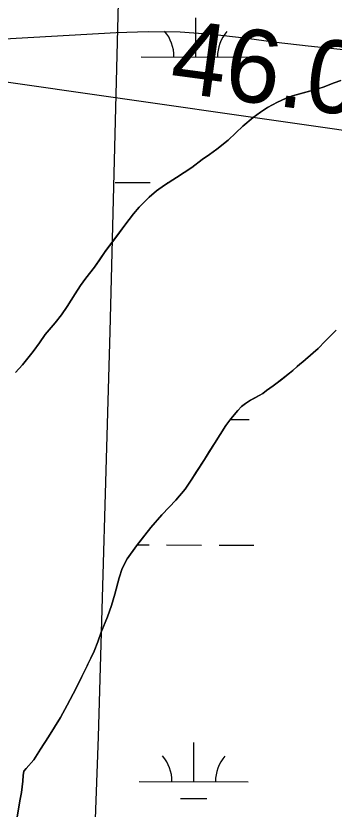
# Model space of a CAD drawing. Extents: x 3161615 to 3199515, y 867541 to 892976.
# Drawn here: x 3192430 to 3192721, y 876681 to 877409 of the extents above; entities that cross this region are included whole.
import ezdxf

# ---------------------------------------------------------------- set-up
doc = ezdxf.new("R2010")
doc.units = 0
for name, color, linetype in [('V-RIVR-RANG', 7, 'Continuous'), ('V-SITE-VEGE', 7, 'Continuous'), ('V-TOPO-BNDY', 7, 'Continuous'), ('V-TOPO-MINR', 7, 'Continuous'), ('V-TOPO-SHOR', 7, 'Continuous'), ('V-WETL-SWMP', 7, 'Continuous')]:
    doc.layers.add(name, color=color, linetype=linetype)

msp = doc.modelspace()

# ---------------------------------------------------------------- linework, layer by layer
at = {"layer": 'V-SITE-VEGE'}
for p, q in [((3192711.25, 877343.43), (3192721.36, 877347.5)), ((3192683.25, 877335.46), (3192703.42, 877340.83)), ((3192703.42, 877340.83), (3192711.25, 877343.43)), ((3192660.21, 877324.63), (3192669.59, 877329.71)), ((3192669.59, 877329.71), (3192676.68, 877332.83)), ((3192676.68, 877332.83), (3192683.25, 877335.46)), ((3192653.86, 877320.49), (3192660.21, 877324.63)), ((3192637.8, 877307.51), (3192647.24, 877315.6)), ((3192647.24, 877315.6), (3192653.86, 877320.49)), ((3192631.16, 877301.37), (3192637.8, 877307.51)), ((3192624.25, 877294.74), (3192631.16, 877301.37)), ((3192613.81, 877286.42), (3192624.25, 877294.74)), ((3192607.19, 877281.53), (3192613.81, 877286.42)), ((3192600.32, 877276.9), (3192607.19, 877281.53)), ((3192590.9, 877269.56), (3192600.32, 877276.9)), ((3192576.93, 877260.56), (3192584.04, 877264.93)), ((3192584.04, 877264.93), (3192590.9, 877269.56)), ((3192565.75, 877253.26), (3192576.93, 877260.56)), ((3192558.62, 877248.13), (3192565.75, 877253.26)), ((3192542.77, 877233.14), (3192551.74, 877242.5)), ((3192551.74, 877242.5), (3192558.62, 877248.13)), ((3192537.39, 877226.98), (3192542.77, 877233.14)), ((3192529.41, 877216.6), (3192537.39, 877226.98)), ((3192511.62, 877192.37), (3192529.41, 877216.6)), ((3192501.8, 877178.02), (3192511.62, 877192.37)), ((3192493.83, 877167.89), (3192501.8, 877178.02)), ((3192488.93, 877161.22), (3192493.83, 877167.89)), ((3192484.02, 877153.79), (3192488.93, 877161.22)), ((3192476.77, 877142.14), (3192484.02, 877153.79)), ((3192471.35, 877134.48), (3192476.77, 877142.14)), ((3192465.68, 877127.06), (3192471.35, 877134.48)), ((3192456.44, 877116.21), (3192465.68, 877127.06)), ((3192723.24, 877120.37), (3192718.12, 877114.95)), ((3192451.27, 877108.54), (3192456.44, 877116.21)), ((3192718.12, 877114.95), (3192713.26, 877110.28)), ((3192445.35, 877100.63), (3192451.27, 877108.54)), ((3192713.26, 877110.28), (3192706.6, 877103.39)), ((3192435.83, 877088.53), (3192445.35, 877100.63)), ((3192702.01, 877099.47), (3192692.82, 877091.12)), ((3192706.6, 877103.39), (3192702.01, 877099.47)), ((3192690.02, 877089.17), (3192687.47, 877086.96)), ((3192692.82, 877091.12), (3192690.02, 877089.17)), ((3192429.42, 877081.38), (3192435.83, 877088.53)), ((3192683.63, 877083.28), (3192680.32, 877080.83)), ((3192687.47, 877086.96), (3192683.63, 877083.28)), ((3192680.32, 877080.83), (3192669.11, 877071.78)), ((3192665.55, 877069.09), (3192659.44, 877064.95)), ((3192669.11, 877071.78), (3192665.55, 877069.09)), ((3192652.58, 877060.32), (3192644.72, 877055.96)), ((3192655.88, 877062.26), (3192652.58, 877060.32)), ((3192659.44, 877064.95), (3192655.88, 877062.26)), ((3192640.14, 877053.04), (3192636.58, 877050.1)), ((3192644.72, 877055.96), (3192640.14, 877053.04)), ((3192632.99, 877046.41), (3192626.57, 877039.01)), ((3192636.58, 877050.1), (3192632.99, 877046.41)), ((3192626.57, 877039.01), (3192622.19, 877032.82)), ((3192622.19, 877032.82), (3192611.58, 877016.23)), ((3192611.58, 877016.23), (3192602.51, 877001.61)), ((3192602.51, 877001.61), (3192590.34, 876982.54)), ((3192590.34, 876982.54), (3192584.92, 876974.37)), ((3192584.92, 876974.37), (3192576.19, 876964.25)), ((3192570.04, 876957.86), (3192563.38, 876950.72)), ((3192576.19, 876964.25), (3192570.04, 876957.86)), ((3192563.38, 876950.72), (3192553.37, 876939.12)), ((3192553.37, 876939.12), (3192540.25, 876922.33)), ((3192540.25, 876922.33), (3192531.73, 876910.21)), ((3192531.73, 876910.21), (3192527.04, 876901.52)), ((3192527.04, 876901.52), (3192524.36, 876892.79)), ((3192524.36, 876892.79), (3192520.3, 876877.82)), ((3192520.3, 876877.82), (3192517.34, 876867.6)), ((3192517.34, 876867.6), (3192513.62, 876857.14)), ((3192513.62, 876857.14), (3192507.83, 876842.96)), ((3192507.83, 876842.96), (3192504.64, 876833.99)), ((3192504.64, 876833.99), (3192501.46, 876825.53)), ((3192501.46, 876825.53), (3192489.96, 876802.17)), ((3192489.96, 876802.17), (3192484.99, 876791.74)), ((3192484.99, 876791.74), (3192476.66, 876776.1)), ((3192476.66, 876776.1), (3192470.41, 876764.69)), ((3192470.41, 876764.69), (3192459.53, 876746.84)), ((3192459.53, 876746.84), (3192452.28, 876735.7)), ((3192452.28, 876735.7), (3192446.07, 876725.79)), ((3192446.07, 876725.79), (3192439.14, 876717.9)), ((3192439.14, 876717.9), (3192436.83, 876715.44)), ((3192436.25, 876711.44), (3192435.9, 876706.18)), ((3192436.83, 876715.44), (3192436.25, 876711.44)), ((3192435.9, 876706.18), (3192434.69, 876695.92)), ((3192434.69, 876695.92), (3192433.28, 876688.17)), ((3192433.28, 876688.17), (3192429.87, 876667.67))]:
    msp.add_line(p, q, dxfattribs=at)
at = {"layer": 'V-TOPO-BNDY'}
for p, q in [((3192523.55, 877421.22), (3192515.78, 877119.06)), ((3192515.78, 877119.06), (3192504.99, 876747.03)), ((3192504.99, 876747.03), (3192501.61, 876651.9))]:
    msp.add_line(p, q, dxfattribs=at)
at = {"layer": 'V-TOPO-MINR'}
for points in [[(3193524.61, 877315.96), (3193201.2, 877341.13), (3193117.22, 877347.65), (3193033.24, 877354.15), (3192949.26, 877360.62), (3192865.28, 877367.07), (3192756.16, 877375.44), (3192726.77, 877377.98), (3192697.43, 877380.92), (3192668.15, 877384.44), (3192638.91, 877388.35), (3192609.66, 877391.66), (3192580.37, 877393.79), (3192551, 877394.16), (3192521.58, 877393.35), (3192402.79, 877386.49)], [(3192401.29, 877350.98), (3192789.8, 877295.27), (3192794.83, 877294.79), (3192799.86, 877294.63), (3192804.89, 877294.94), (3192809.91, 877295.57), (3192814.91, 877296.12), (3192819.91, 877296.27), (3192824.88, 877295.81), (3192829.84, 877294.94), (3192886.5, 877281.41), (3192919.78, 877273.44), (3192953.04, 877265.43), (3192986.3, 877257.37), (3193019.54, 877249.27), (3193532.21, 877123.98)]]:
    msp.add_lwpolyline(points, dxfattribs=at)
at = {"layer": 'V-TOPO-SHOR'}
for points in [[(3192727.42, 877349.63), (3192721.36, 877347.5), (3192711.25, 877343.43), (3192703.42, 877340.83), (3192695.35, 877338.73), (3192683.25, 877335.46), (3192676.68, 877332.83), (3192669.59, 877329.71), (3192660.21, 877324.63), (3192653.86, 877320.49), (3192647.24, 877315.6), (3192637.8, 877307.51), (3192631.16, 877301.37), (3192624.25, 877294.74), (3192613.81, 877286.42), (3192607.19, 877281.53), (3192600.32, 877276.9), (3192590.9, 877269.56), (3192584.04, 877264.93), (3192576.93, 877260.56), (3192565.75, 877253.26), (3192558.62, 877248.13), (3192551.74, 877242.5), (3192542.77, 877233.14), (3192537.39, 877226.98), (3192529.41, 877216.6), (3192524.51, 877209.93), (3192519.36, 877203), (3192511.62, 877192.37), (3192506.71, 877185.19), (3192501.8, 877178.02), (3192493.83, 877167.89), (3192488.93, 877161.22), (3192484.02, 877153.79), (3192476.77, 877142.14), (3192471.35, 877134.48), (3192465.68, 877127.06), (3192456.44, 877116.21), (3192451.27, 877108.54), (3192445.35, 877100.63), (3192435.83, 877088.53), (3192429.42, 877081.38)], [(3192431.3, 876676.42), (3192433.28, 876688.17), (3192434.69, 876695.92), (3192435.9, 876706.18), (3192436.25, 876711.44), (3192436.83, 876715.44), (3192439.14, 876717.9), (3192446.07, 876725.79), (3192452.28, 876735.7), (3192459.53, 876746.84), (3192470.41, 876764.69), (3192476.66, 876776.1), (3192484.99, 876791.74), (3192489.96, 876802.17), (3192494.93, 876812.11), (3192501.46, 876825.53), (3192504.64, 876833.99), (3192507.83, 876842.96), (3192513.62, 876857.14), (3192517.34, 876867.6), (3192520.3, 876877.82), (3192524.36, 876892.79), (3192527.04, 876901.52), (3192531.73, 876910.21), (3192540.25, 876922.33), (3192546.68, 876930.48), (3192553.37, 876939.12), (3192563.38, 876950.72), (3192570.04, 876957.86), (3192576.19, 876964.25), (3192584.92, 876974.37), (3192590.34, 876982.54), (3192595.52, 876990.71), (3192602.51, 877001.61), (3192607.17, 877009.04), (3192611.58, 877016.23), (3192618.05, 877026.38), (3192622.19, 877032.82), (3192626.57, 877039.01), (3192632.99, 877046.41), (3192636.58, 877050.1), (3192640.14, 877053.04), (3192644.72, 877055.96), (3192647.76, 877057.65), (3192652.58, 877060.32), (3192655.88, 877062.26), (3192659.44, 877064.95), (3192665.55, 877069.09), (3192669.11, 877071.78), (3192672.42, 877074.47), (3192677.27, 877078.39), (3192680.32, 877080.83), (3192683.63, 877083.28), (3192687.47, 877086.96), (3192690.02, 877089.17), (3192692.82, 877091.12), (3192698.18, 877096.03), (3192702.01, 877099.47), (3192706.6, 877103.39), (3192713.26, 877110.28), (3192718.12, 877114.95), (3192723.24, 877120.37)]]:
    msp.add_lwpolyline(points, dxfattribs=at)
at = {"layer": 'V-WETL-SWMP'}
for p, q in [((3192594.5, 877371.1), (3192594.6, 877407.1)), ((3192544.5, 877371.24), (3192644.5, 877370.97)), ((3192582.46, 877355.71), (3192606.46, 877355.64)), ((3192711.25, 877343.44), (3192721.36, 877347.5)), ((3192721.36, 877347.5), (3192727.42, 877349.64)), ((3192683.25, 877335.46), (3192703.42, 877340.83)), ((3192703.42, 877340.83), (3192711.25, 877343.44)), ((3192660.21, 877324.63), (3192669.59, 877329.71)), ((3192669.59, 877329.71), (3192676.68, 877332.83)), ((3192676.68, 877332.83), (3192683.25, 877335.46)), ((3192653.86, 877320.49), (3192660.21, 877324.63)), ((3192637.8, 877307.51), (3192647.24, 877315.6)), ((3192647.24, 877315.6), (3192653.86, 877320.49)), ((3192631.16, 877301.38), (3192637.8, 877307.51)), ((3192624.25, 877294.74), (3192631.16, 877301.38)), ((3192613.81, 877286.42), (3192624.25, 877294.74)), ((3192607.19, 877281.53), (3192613.81, 877286.42)), ((3192600.32, 877276.9), (3192607.19, 877281.53)), ((3192590.9, 877269.56), (3192600.32, 877276.9)), ((3192576.93, 877260.56), (3192584.04, 877264.93)), ((3192584.04, 877264.93), (3192590.9, 877269.56)), ((3192565.75, 877253.26), (3192576.93, 877260.56)), ((3192520.77, 877255.88), (3192552.77, 877255.79)), ((3192558.62, 877248.13), (3192565.75, 877253.26)), ((3192568.77, 877255.74), (3192569.55, 877255.74)), ((3192542.78, 877233.14), (3192551.74, 877242.5)), ((3192551.74, 877242.5), (3192558.62, 877248.13)), ((3192537.39, 877226.98), (3192542.78, 877233.14)), ((3192529.41, 877216.6), (3192537.39, 877226.98)), ((3192519.36, 877203.01), (3192529.41, 877216.6)), ((3192511.62, 877192.37), (3192519.36, 877203.01)), ((3192501.81, 877178.02), (3192511.62, 877192.37)), ((3192493.83, 877167.89), (3192501.81, 877178.02)), ((3192488.93, 877161.22), (3192493.83, 877167.89)), ((3192484.02, 877153.79), (3192488.93, 877161.22)), ((3192476.77, 877142.15), (3192484.02, 877153.79)), ((3192471.35, 877134.48), (3192476.77, 877142.15)), ((3192465.68, 877127.06), (3192471.35, 877134.48)), ((3192456.44, 877116.21), (3192465.68, 877127.06)), ((3192718.12, 877114.95), (3192723.24, 877120.37)), ((3192451.27, 877108.54), (3192456.44, 877116.21)), ((3192713.26, 877110.28), (3192718.12, 877114.95)), ((3192445.35, 877100.63), (3192451.27, 877108.54)), ((3192706.6, 877103.39), (3192713.26, 877110.28)), ((3192435.83, 877088.53), (3192445.35, 877100.63)), ((3192692.82, 877091.12), (3192702.01, 877099.47)), ((3192702.01, 877099.47), (3192706.6, 877103.39)), ((3192687.47, 877086.97), (3192690.02, 877089.17)), ((3192690.02, 877089.17), (3192692.82, 877091.12)), ((3192429.42, 877081.38), (3192435.83, 877088.53)), ((3192680.32, 877080.84), (3192683.63, 877083.28)), ((3192683.63, 877083.28), (3192687.47, 877086.97)), ((3192669.11, 877071.78), (3192680.32, 877080.84)), ((3192659.44, 877064.95), (3192665.55, 877069.09)), ((3192665.55, 877069.09), (3192669.11, 877071.78)), ((3192644.72, 877055.96), (3192652.58, 877060.32)), ((3192652.58, 877060.32), (3192655.88, 877062.26)), ((3192655.88, 877062.26), (3192659.44, 877064.95)), ((3192636.58, 877050.1), (3192640.14, 877053.04)), ((3192640.14, 877053.04), (3192644.72, 877055.96)), ((3192626.58, 877039.01), (3192632.99, 877046.41)), ((3192632.99, 877046.41), (3192636.58, 877050.1)), ((3192622.19, 877032.82), (3192626.58, 877039.01)), ((3192626.1, 877038.34), (3192643.58, 877038.29)), ((3192611.58, 877016.23), (3192622.19, 877032.82)), ((3192602.51, 877001.61), (3192611.58, 877016.23)), ((3192590.34, 876982.54), (3192602.51, 877001.61)), ((3192584.92, 876974.37), (3192590.34, 876982.54)), ((3192576.19, 876964.26), (3192584.92, 876974.37)), ((3192563.38, 876950.72), (3192570.04, 876957.86)), ((3192570.04, 876957.86), (3192576.19, 876964.26)), ((3192553.37, 876939.12), (3192563.38, 876950.72)), ((3192540.25, 876922.33), (3192553.37, 876939.12)), ((3192531.73, 876910.21), (3192540.25, 876922.33)), ((3192540.88, 876923.14), (3192551.85, 876923.11)), ((3192567.85, 876923.07), (3192599.85, 876922.98)), ((3192615.85, 876922.94), (3192647.85, 876922.85)), ((3192527.04, 876901.52), (3192531.73, 876910.21)), ((3192524.36, 876892.79), (3192527.04, 876901.52)), ((3192520.3, 876877.82), (3192524.36, 876892.79)), ((3192517.34, 876867.6), (3192520.3, 876877.82)), ((3192513.62, 876857.14), (3192517.34, 876867.6)), ((3192507.83, 876842.96), (3192513.62, 876857.14)), ((3192504.64, 876833.99), (3192507.83, 876842.96)), ((3192501.46, 876825.53), (3192504.64, 876833.99)), ((3192494.93, 876812.11), (3192501.46, 876825.53)), ((3192489.97, 876802.18), (3192494.93, 876812.11)), ((3192484.99, 876791.74), (3192489.97, 876802.18)), ((3192476.66, 876776.1), (3192484.99, 876791.74)), ((3192470.41, 876764.69), (3192476.66, 876776.1)), ((3192459.53, 876746.84), (3192470.41, 876764.69)), ((3192452.28, 876735.7), (3192459.53, 876746.84)), ((3192592.66, 876705.76), (3192592.76, 876741.76)), ((3192446.07, 876725.79), (3192452.28, 876735.7)), ((3192439.14, 876717.9), (3192446.07, 876725.79)), ((3192436.83, 876715.44), (3192439.14, 876717.9)), ((3192435.9, 876706.18), (3192436.25, 876711.44)), ((3192436.25, 876711.44), (3192436.83, 876715.44)), ((3192434.69, 876695.92), (3192435.9, 876706.18)), ((3192542.66, 876705.9), (3192642.66, 876705.62)), ((3192433.28, 876688.17), (3192434.69, 876695.92)), ((3192580.62, 876690.36), (3192604.62, 876690.29)), ((3192429.87, 876667.67), (3192433.28, 876688.17))]:
    msp.add_line(p, q, dxfattribs=at)
for centre, start, end in [((3192539.26, 877371.73), 359.06985, 40.61351), ((3192649.74, 877371.43), 139.06985, 180.61351), ((3192537.42, 876706.39), 359.06985, 40.61351), ((3192647.91, 876706.08), 139.06985, 180.61351)]:
    msp.add_arc(centre, 35.25, start, end, dxfattribs=at)

# ---------------------------------------------------------------- texts
at = {"layer": 'V-RIVR-RANG'}
msp.add_text('46.0', height=67, rotation=352.35833, dxfattribs=at).set_placement((3192569.28, 877339.6))

doc.saveas('drawing.dxf')
